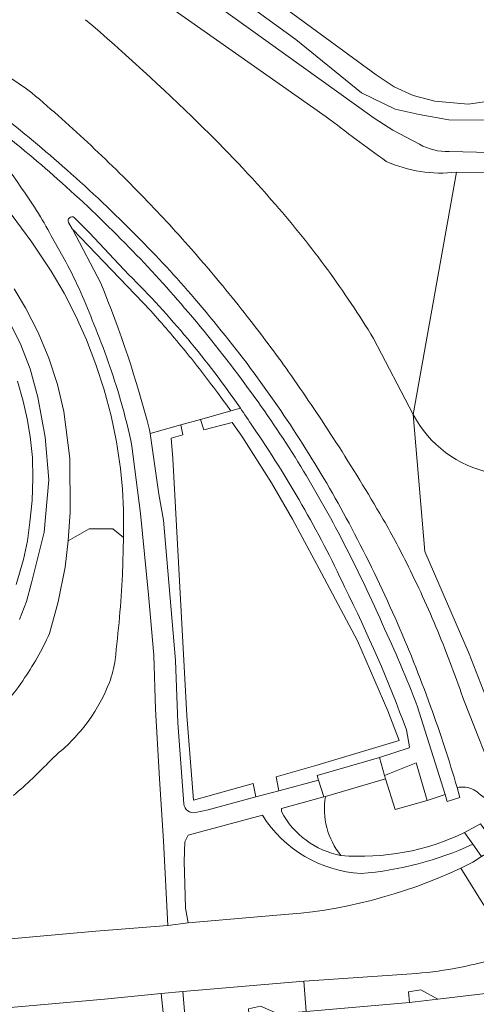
# Model space of a CAD drawing. Extents: x 150256 to 156914, y 461459 to 469481.
# Tile 718 of 731: x 155021 to 155064, y 468261 to 468352. Entities that reach past the tile are written whole.
import ezdxf

# ---------------------------------------------------------------- set-up
doc = ezdxf.new("R2010")
doc.units = 0
doc.header["$LTSCALE"] = 0.75
for name, color, linetype, lineweight in [('B-RO-GR-BEPLANTING_CULTUUR_BODEMBEDEKKER-GV', 251, 'CONTINUOUS', 18), ('B-RO-GR-GROENVOORZIENING-GV', 251, 'CONTINUOUS', 18), ('B-RO-IE-TERREINAFSCHEIDING_KUNSTMATIG_HEKWERK-G', 251, 'IE-TERREINAFSCHEIDING-KUNSTMATIG', 18), ('B-RO-IE-TERREINAFSCHEIDING_KUNSTMATIG_MUUR-GV', 251, 'CONTINUOUS', 18), ('B-RO-OG-TERREIN_CULTUURSCHEIDING-GV', 251, 'CONTINUOUS', 18), ('B-RO-OG-WATER-GV', 251, 'CONTINUOUS', 18), ('B-RO-OG-WATER_SLOOT-GV', 251, 'CONTINUOUS', 18), ('B-RO-VH-VERHARDING_ASFALT-GV', 251, 'CONTINUOUS', 18), ('B-RO-VH-VERHARDING_BETON-GV', 251, 'CONTINUOUS', 18), ('B-RO-VH-VERHARDING_BETONSTRAATSTEEN-GV', 251, 'CONTINUOUS', 18), ('B-RO-VH-VERHARDING_HALFVERHARDING_GRIND-GV', 251, 'CONTINUOUS', 18), ('B-RO-VH-VERHARDING_TEGEL-GV', 251, 'CONTINUOUS', 18)]:
    doc.layers.add(name, color=color, linetype=linetype, lineweight=lineweight)
doc.linetypes.add('IE-TERREINAFSCHEIDING-KUNSTMATIG', pattern='A,4,[82,NLCS.SHX,S=0.75,R=90,X=0,Y=0],4,-2', length=10)

msp = doc.modelspace()

# ---------------------------------------------------------------- linework, layer by layer
at = {"layer": 'B-RO-GR-BEPLANTING_CULTUUR_BODEMBEDEKKER-GV'}
msp.add_lwpolyline([(155036.319, 468261.985), (155036.585, 468259.048), (155042.482, 468259.526), (155042.442, 468260.366), (155043.551, 468260.632), (155045.19, 468259.905), (155047.804, 468260.133), (155047.567, 468262.938)], close=True, dxfattribs=at)
msp.add_lwpolyline([(155036.319, 468261.985), (155036.585, 468259.048), (155042.482, 468259.526), (155042.442, 468260.366), (155043.551, 468260.632), (155045.19, 468259.905), (155047.804, 468260.133), (155047.567, 468262.938)], close=True, dxfattribs=at)
msp.add_lwpolyline([(155018.949, 468257.42), (155018.868, 468258.256), (155020.013, 468258.355), (155021.693, 468257.666), (155028.994, 468258.361), (155034.578, 468258.856), (155034.623, 468258.86), (155034.312, 468261.809), (155029.052, 468261.277), (155000, 468258.688), (154985.265, 468257.385), (154982.672, 468257.09), (154974.653, 468255.826), (154973.383, 468255.626), (154970.056, 468255.247), (154966.726, 468254.898), (154962.123, 468254.457), (154960.521, 468254.331), (154960.093, 468254.309), (154959.66, 468254.295), (154959.972, 468250.097)], dxfattribs=at)
msp.add_lwpolyline([(155018.949, 468257.42), (155018.868, 468258.256), (155020.013, 468258.355), (155021.693, 468257.666), (155028.994, 468258.361), (155034.578, 468258.856), (155034.623, 468258.86), (155034.312, 468261.809), (155029.052, 468261.277), (155000, 468258.688), (154985.265, 468257.385), (154982.672, 468257.09), (154974.653, 468255.826), (154973.383, 468255.626), (154970.056, 468255.247), (154966.726, 468254.898), (154962.123, 468254.457), (154960.521, 468254.331), (154960.093, 468254.309), (154959.66, 468254.295), (154959.972, 468250.097)], dxfattribs=at)
at = {"layer": 'B-RO-GR-GROENVOORZIENING-GV'}
msp.add_lwpolyline([(155078.877, 468351.428), (155059.259, 468365.611), (155039.835, 468379.362), (155020.192, 468392.998), (155000.868, 468406.134), (154993.788, 468410.856), (154981.192, 468400.257), (154987.498, 468395.845), (154994.775, 468390.818), (155002.315, 468386.003), (155004.046, 468384.205), (155005.71, 468382.547), (155011.178, 468378.93), (155019.242, 468373.443), (155028.178, 468366.647), (155035.863, 468360.9), (155045.731, 468353.43), (155054.306, 468347.168), (155055.964, 468346.049), (155057.721, 468345.239), (155059.745, 468344.721), (155062.855, 468344.423), (155065.662, 468344.828)], dxfattribs=at)
msp.add_lwpolyline([(155078.877, 468351.428), (155059.259, 468365.611), (155039.835, 468379.362), (155020.192, 468392.998), (155000.868, 468406.134), (154993.788, 468410.856), (154981.192, 468400.257), (154987.498, 468395.845), (154994.775, 468390.818), (155002.315, 468386.003), (155004.046, 468384.205), (155005.71, 468382.547), (155011.178, 468378.93), (155019.242, 468373.443), (155028.178, 468366.647), (155035.863, 468360.9), (155045.731, 468353.43), (155054.306, 468347.168), (155055.964, 468346.049), (155057.721, 468345.239), (155059.745, 468344.721), (155062.855, 468344.423), (155065.662, 468344.828)], dxfattribs=at)
at = {"layer": 'B-RO-IE-TERREINAFSCHEIDING_KUNSTMATIG_HEKWERK-G'}
for points in [[(155059.03, 468279.732), (155056.053, 468278.909), (155055.165, 468281.743)], [(155059.03, 468279.732), (155056.053, 468278.909), (155055.165, 468281.743)], [(155060.703, 468280.28), (155059.03, 468279.732)], [(155060.703, 468280.28), (155059.03, 468279.732)]]:
    msp.add_lwpolyline(points, dxfattribs=at)
at = {"layer": 'B-RO-IE-TERREINAFSCHEIDING_KUNSTMATIG_MUUR-GV'}
for points in [[(155025.53, 468338.345, 0.016004), (155019.256, 468343.563)], [(155025.53, 468338.345, 0.016004), (155019.256, 468343.563)], [(155018.528, 468342.588, -0.016928), (155024.691, 468337.472)], [(155018.528, 468342.588, -0.016928), (155024.691, 468337.472)], [(155032.082, 468332.153, 0.016004), (155025.53, 468338.345)], [(155032.082, 468332.153, 0.016004), (155025.53, 468338.345)], [(155024.691, 468337.472, -0.016691), (155030.959, 468331.52)], [(155024.691, 468337.472, -0.016691), (155030.959, 468331.52)], [(155030.959, 468331.52, -0.017736), (155036.492, 468325.494)], [(155030.959, 468331.52, -0.017736), (155036.492, 468325.494)], [(155037.42, 468326.375, 0.018352), (155032.082, 468332.153)], [(155037.42, 468326.375, 0.018352), (155032.082, 468332.153)], [(155042.956, 468319.434, 0.018188), (155037.42, 468326.375)], [(155042.956, 468319.434, 0.018188), (155037.42, 468326.375)], [(155036.492, 468325.494, -0.017766), (155042.103, 468318.444)], [(155036.492, 468325.494, -0.017766), (155042.103, 468318.444)], [(155047.766, 468312.391, 0.018992), (155042.956, 468319.434)], [(155047.766, 468312.391, 0.018992), (155042.956, 468319.434)], [(155042.103, 468318.444, -0.019282), (155046.755, 468311.623)], [(155042.103, 468318.444, -0.019282), (155046.755, 468311.623)], [(155052.022, 468305.021, 0.019267), (155047.766, 468312.391)], [(155052.022, 468305.021, 0.019267), (155047.766, 468312.391)], [(155046.755, 468311.623, -0.019389), (155050.762, 468304.651)], [(155046.755, 468311.623, -0.019389), (155050.762, 468304.651)], [(155056.049, 468296.712, 0.017485), (155052.022, 468305.021)], [(155056.049, 468296.712, 0.017485), (155052.022, 468305.021)], [(155050.762, 468304.651, -0.016511), (155054.866, 468296.165)], [(155050.762, 468304.651, -0.016511), (155054.866, 468296.165)], [(155059.354, 468288.475, 0.017638), (155056.049, 468296.712)], [(155059.354, 468288.475, 0.017638), (155056.049, 468296.712)], [(155054.866, 468296.165, -0.019111), (155058.104, 468288.523)], [(155054.866, 468296.165, -0.019111), (155058.104, 468288.523)], [(155061.817, 468280.938, 0.015793), (155059.354, 468288.475)], [(155061.817, 468280.938, 0.015793), (155059.354, 468288.475)]]:
    msp.add_lwpolyline(points, format="xyb", dxfattribs=at)
msp.add_lwpolyline([(155058.104, 468288.523), (155060.703, 468280.28), (155060.909, 468279.626), (155062.081, 468280.021), (155061.817, 468280.938)], dxfattribs=at)
msp.add_lwpolyline([(155058.104, 468288.523), (155060.703, 468280.28), (155060.909, 468279.626), (155062.081, 468280.021), (155061.817, 468280.938)], dxfattribs=at)
at = {"layer": 'B-RO-OG-TERREIN_CULTUURSCHEIDING-GV'}
for points in [[(155049.665, 468343.259), (155024.906, 468360.673), (154999.12, 468378.956), (154971.021, 468398.056), (154948.868, 468413.293), (154940.807, 468419.826), (154908.891, 468440.762), (154815.91, 468500)], [(155022.288, 468345.483), (155021.795, 468345.864), (155000, 468360.734), (154937.757, 468403.276), (154927.188, 468410.499), (154916.59, 468417.682), (154900.704, 468428.361), (154895.358, 468431.895), (154892.555, 468433.702), (154873.831, 468445.598), (154854.574, 468457.786), (154851.907, 468459.447), (154851.019, 468459.985), (154829.448, 468472.858), (154818.073, 468479.638), (154806.695, 468486.412), (154806.617, 468486.465)], [(154806.617, 468486.465), (154806.695, 468486.412), (154818.073, 468479.638), (154829.448, 468472.858), (154851.019, 468459.985), (154851.907, 468459.447), (154854.574, 468457.786), (154873.831, 468445.598), (154892.555, 468433.702), (154895.358, 468431.895), (154900.704, 468428.361), (154916.59, 468417.682), (154927.188, 468410.499), (154937.757, 468403.276), (155000, 468360.734), (155021.795, 468345.864), (155022.288, 468345.483)], [(155022.288, 468345.483), (155021.795, 468345.864), (155000, 468360.734), (154937.757, 468403.276), (154927.188, 468410.499), (154916.59, 468417.682), (154900.704, 468428.361), (154895.358, 468431.895), (154892.555, 468433.702), (154873.831, 468445.598), (154854.574, 468457.786), (154851.907, 468459.447), (154851.019, 468459.985), (154829.448, 468472.858), (154818.073, 468479.638), (154806.695, 468486.412), (154806.617, 468486.465)], [(154806.617, 468486.465), (154806.695, 468486.412), (154818.073, 468479.638), (154829.448, 468472.858), (154851.019, 468459.985), (154851.907, 468459.447), (154854.574, 468457.786), (154873.831, 468445.598), (154892.555, 468433.702), (154895.358, 468431.895), (154900.704, 468428.361), (154916.59, 468417.682), (154927.188, 468410.499), (154937.757, 468403.276), (155000, 468360.734), (155021.795, 468345.864), (155022.288, 468345.483)], [(155010.041, 468344.83), (155009.618, 468344.193), (155016.085, 468339.089), (155018.294, 468336.716), (155020.367, 468334.223), (155022.303, 468331.622), (155024.091, 468328.918), (155025.293, 468326.866), (155026.38, 468324.75), (155027.373, 468322.528), (155028.246, 468320.256), (155029.014, 468317.887), (155029.653, 468315.479), (155030.16, 468313.048), (155030.536, 468310.594), (155030.727, 468308.669), (155030.812, 468306.737), (155030.82, 468304.168), (155030.71, 468300.708)], [(155010.041, 468344.83), (155009.618, 468344.193), (155016.085, 468339.089), (155018.294, 468336.716), (155020.367, 468334.223), (155022.303, 468331.622), (155024.091, 468328.918), (155025.293, 468326.866), (155026.38, 468324.75), (155027.373, 468322.528), (155028.246, 468320.256), (155029.014, 468317.887), (155029.653, 468315.479), (155030.16, 468313.048), (155030.536, 468310.594), (155030.727, 468308.669), (155030.812, 468306.737), (155030.82, 468304.168), (155030.71, 468300.708)], [(155054.05, 468322.666), (155057.751, 468315.599), (155061.75, 468338.114)], [(155054.05, 468322.666), (155057.751, 468315.599), (155061.75, 468338.114)], [(155084.525, 468324.122), (155074.126, 468337.756), (155072.475, 468337.826), (155070.245, 468338.051), (155061.75, 468338.114), (155057.751, 468315.599)], [(155084.525, 468324.122), (155074.126, 468337.756), (155072.475, 468337.826), (155070.245, 468338.051), (155061.75, 468338.114), (155057.751, 468315.599)], [(155020.635, 468327.268), (155021.715, 468325.516), (155022.89, 468323.22), (155023.877, 468320.837), (155024.671, 468318.383), (155025.266, 468315.873), (155025.819, 468311.523), (155025.858, 468306.539), (155025.676, 468303.863), (155027.629, 468304.972), (155029.829, 468304.972), (155030.82, 468304.168), (155030.812, 468306.737), (155030.727, 468308.669), (155030.536, 468310.594), (155030.16, 468313.048), (155029.653, 468315.479), (155029.014, 468317.887), (155028.246, 468320.256), (155027.373, 468322.528), (155026.38, 468324.75), (155025.293, 468326.866), (155024.091, 468328.918), (155022.303, 468331.622), (155020.367, 468334.223)], [(155020.635, 468327.268), (155021.715, 468325.516), (155022.89, 468323.22), (155023.877, 468320.837), (155024.671, 468318.383), (155025.266, 468315.873), (155025.819, 468311.523), (155025.858, 468306.539), (155025.676, 468303.863), (155027.629, 468304.972), (155029.829, 468304.972), (155030.82, 468304.168), (155030.812, 468306.737), (155030.727, 468308.669), (155030.536, 468310.594), (155030.16, 468313.048), (155029.653, 468315.479), (155029.014, 468317.887), (155028.246, 468320.256), (155027.373, 468322.528), (155026.38, 468324.75), (155025.293, 468326.866), (155024.091, 468328.918), (155022.303, 468331.622), (155020.367, 468334.223)], [(155025.706, 468333.448), (155026.046, 468332.861), (155026.065, 468332.824), (155033.358, 468325.218)], [(155025.706, 468333.448), (155026.046, 468332.861), (155026.065, 468332.824), (155033.358, 468325.218)], [(155031.323, 468328.586), (155027.642, 468332.468), (155026.231, 468333.908)], [(155031.323, 468328.586), (155027.642, 468332.468), (155026.231, 468333.908)], [(155025.451, 468329.774), (155024.102, 468332.206)], [(155025.451, 468329.774), (155024.102, 468332.206)], [(155033.358, 468325.218), (155026.065, 468332.824), (155028.695, 468327.803)], [(155033.358, 468325.218), (155026.065, 468332.824), (155028.695, 468327.803)], [(155023.932, 468295.247), (155024.744, 468298.197), (155025.376, 468301.425), (155025.676, 468303.863), (155025.858, 468306.539), (155025.819, 468311.523), (155025.266, 468315.873), (155024.671, 468318.383), (155023.877, 468320.837), (155022.89, 468323.22), (155021.715, 468325.516), (155020.635, 468327.268)], [(155023.932, 468295.247), (155024.744, 468298.197), (155025.376, 468301.425), (155025.676, 468303.863), (155025.858, 468306.539), (155025.819, 468311.523), (155025.266, 468315.873), (155024.671, 468318.383), (155023.877, 468320.837), (155022.89, 468323.22), (155021.715, 468325.516), (155020.635, 468327.268)], [(155020.055, 468324.493), (155021.212, 468322.217), (155022.126, 468319.834), (155022.86, 468317.202), (155023.534, 468313.494), (155023.861, 468309.518), (155023.43, 468304.652), (155022.265, 468299.945), (155021.785, 468298.216), (155021.153, 468296.537)], [(155021.153, 468296.537), (155021.785, 468298.216), (155022.265, 468299.945), (155023.43, 468304.652), (155023.861, 468309.518), (155023.534, 468313.494), (155022.86, 468317.202), (155022.126, 468319.834), (155021.212, 468322.217), (155020.055, 468324.493)], [(155020.055, 468324.493), (155021.212, 468322.217), (155022.126, 468319.834), (155022.86, 468317.202), (155023.534, 468313.494), (155023.861, 468309.518), (155023.43, 468304.652), (155022.265, 468299.945), (155021.785, 468298.216), (155021.153, 468296.537)], [(155021.153, 468296.537), (155021.785, 468298.216), (155022.265, 468299.945), (155023.43, 468304.652), (155023.861, 468309.518), (155023.534, 468313.494), (155022.86, 468317.202), (155022.126, 468319.834), (155021.212, 468322.217), (155020.055, 468324.493)], [(155066.715, 468281.532), (155066.191, 468285.011), (155062.94, 468293.346), (155058.812, 468302.862), (155057.751, 468315.599), (155054.05, 468322.666)], [(155066.715, 468281.532), (155066.191, 468285.011), (155062.94, 468293.346), (155058.812, 468302.862), (155057.751, 468315.599), (155054.05, 468322.666)], [(155020.85, 468299.8), (155021.532, 468302.128), (155021.879, 468303.848), (155022.109, 468305.584), (155022.321, 468307.623), (155022.397, 468309.672), (155022.339, 468311.617), (155022.143, 468313.555), (155021.867, 468315.208), (155021.473, 468316.837), (155020.972, 468318.708)], [(155020.972, 468318.708), (155021.473, 468316.837), (155021.867, 468315.208), (155022.143, 468313.555), (155022.339, 468311.617), (155022.397, 468309.672), (155022.321, 468307.623), (155022.109, 468305.584), (155021.879, 468303.848), (155021.532, 468302.128), (155020.85, 468299.8)], [(155020.85, 468299.8), (155021.532, 468302.128), (155021.879, 468303.848), (155022.109, 468305.584), (155022.321, 468307.623), (155022.397, 468309.672), (155022.339, 468311.617), (155022.143, 468313.555), (155021.867, 468315.208), (155021.473, 468316.837), (155020.972, 468318.708)], [(155020.972, 468318.708), (155021.473, 468316.837), (155021.867, 468315.208), (155022.143, 468313.555), (155022.339, 468311.617), (155022.397, 468309.672), (155022.321, 468307.623), (155022.109, 468305.584), (155021.879, 468303.848), (155021.532, 468302.128), (155020.85, 468299.8)], [(155036.139, 468314.626), (155037.969, 468315.144), (155040.273, 468315.796), (155040.784, 468315.941)], [(155036.139, 468314.626), (155037.969, 468315.144), (155040.273, 468315.796), (155040.784, 468315.941)], [(155040.784, 468315.941), (155040.273, 468315.796), (155037.969, 468315.144), (155038.281, 468314.166), (155040.927, 468314.865), (155041.805, 468313.575), (155044.565, 468309.258), (155046.529, 468305.874), (155049.21, 468300.847), (155052.553, 468294.566), (155055.374, 468288.06), (155056.421, 468285.305), (155048.684, 468282.97), (155045.016, 468281.929), (155045.26, 468280.635), (155048.946, 468281.622), (155048.814, 468282.045), (155054.599, 468283.734), (155057.367, 468284.622), (155057.405, 468284.726), (155057.116, 468286.29)], [(155040.784, 468315.941), (155040.273, 468315.796), (155037.969, 468315.144), (155038.281, 468314.166), (155040.927, 468314.865), (155041.805, 468313.575), (155044.565, 468309.258), (155046.529, 468305.874), (155049.21, 468300.847), (155052.553, 468294.566), (155055.374, 468288.06), (155056.421, 468285.305), (155048.684, 468282.97), (155045.016, 468281.929), (155045.26, 468280.635), (155048.946, 468281.622), (155048.814, 468282.045), (155054.599, 468283.734), (155057.367, 468284.622), (155057.405, 468284.726), (155057.116, 468286.29)], [(155041.673, 468316.192), (155040.784, 468315.941)], [(155040.784, 468315.941), (155041.673, 468316.192)], [(155041.673, 468316.192), (155040.784, 468315.941)], [(155040.784, 468315.941), (155041.673, 468316.192)], [(155057.751, 468315.599), (155058.812, 468302.862), (155062.94, 468293.346), (155066.191, 468285.011), (155069.033, 468290.934), (155079.756, 468300.408)], [(155057.751, 468315.599), (155058.812, 468302.862), (155062.94, 468293.346), (155066.191, 468285.011), (155069.033, 468290.934), (155079.756, 468300.408)], [(155033.239, 468314.166), (155033.289, 468313.819), (155036.139, 468314.626)], [(155033.239, 468314.166), (155033.289, 468313.819), (155036.139, 468314.626)], [(155037.509, 468278.608), (155038.674, 468278.872), (155043.114, 468280.061), (155042.852, 468281.315), (155037.325, 468279.747), (155036.714, 468287.639), (155035.394, 468311.521), (155035.228, 468313.387), (155036.338, 468313.701), (155036.139, 468314.626), (155033.289, 468313.819), (155034.099, 468308.189), (155034.542, 468305.776), (155035.658, 468292.748), (155035.87, 468286.94), (155036.422, 468279.409)], [(155037.509, 468278.608), (155038.674, 468278.872), (155043.114, 468280.061), (155042.852, 468281.315), (155037.325, 468279.747), (155036.714, 468287.639), (155035.394, 468311.521), (155035.228, 468313.387), (155036.338, 468313.701), (155036.139, 468314.626), (155033.289, 468313.819), (155034.099, 468308.189), (155034.542, 468305.776), (155035.658, 468292.748), (155035.87, 468286.94), (155036.422, 468279.409)], [(154975.518, 468263.243), (154981.042, 468263.328), (155000, 468265.039), (155028.249, 468267.574), (155034.926, 468268.127), (155034.534, 468275.987), (155034.153, 468281.746), (155033.784, 468288.223), (155033.623, 468293.249), (155033.139, 468298.83), (155032.393, 468306.404), (155031.601, 468312.646)], [(154975.518, 468263.243), (154981.042, 468263.328), (155000, 468265.039), (155028.249, 468267.574), (155034.926, 468268.127), (155034.534, 468275.987), (155034.153, 468281.746), (155033.784, 468288.223), (155033.623, 468293.249), (155033.139, 468298.83), (155032.393, 468306.404), (155031.601, 468312.646)], [(155030.71, 468300.708), (155030.82, 468304.168), (155029.829, 468304.972), (155027.629, 468304.972), (155025.676, 468303.863), (155025.376, 468301.425), (155024.744, 468298.197), (155023.932, 468295.247)], [(155030.71, 468300.708), (155030.82, 468304.168), (155029.829, 468304.972), (155027.629, 468304.972), (155025.676, 468303.863), (155025.376, 468301.425), (155024.744, 468298.197), (155023.932, 468295.247)], [(155062.494, 468288.893), (155065.631, 468280.968), (155064.442, 468279.932), (155063.993, 468280.247), (155063.854, 468280.389), (155063.702, 468280.518), (155063.54, 468280.633), (155063.368, 468280.733), (155063.188, 468280.817), (155063.001, 468280.884), (155062.808, 468280.934), (155062.612, 468280.967), (155062.414, 468280.983), (155062.215, 468280.98), (155062.017, 468280.959), (155061.817, 468280.938), (155062.081, 468280.021), (155060.909, 468279.626), (155060.703, 468280.28), (155059.03, 468279.732), (155056.053, 468278.909), (155055.165, 468281.743), (155049.584, 468280.111)], [(155062.494, 468288.893), (155065.631, 468280.968), (155064.442, 468279.932), (155063.993, 468280.247), (155063.854, 468280.389), (155063.702, 468280.518), (155063.54, 468280.633), (155063.368, 468280.733), (155063.188, 468280.817), (155063.001, 468280.884), (155062.808, 468280.934), (155062.612, 468280.967), (155062.414, 468280.983), (155062.215, 468280.98), (155062.017, 468280.959), (155061.817, 468280.938), (155062.081, 468280.021), (155060.909, 468279.626), (155060.703, 468280.28), (155059.03, 468279.732), (155056.053, 468278.909), (155055.165, 468281.743), (155049.584, 468280.111)], [(155061.817, 468280.938), (155062.017, 468280.959), (155062.215, 468280.98), (155062.414, 468280.983), (155062.612, 468280.967), (155062.808, 468280.934), (155063.001, 468280.884), (155063.188, 468280.817), (155063.368, 468280.733), (155063.54, 468280.633), (155063.702, 468280.518), (155063.854, 468280.389), (155063.993, 468280.247), (155064.442, 468279.932), (155065.631, 468280.968), (155062.494, 468288.893)], [(155061.817, 468280.938), (155062.017, 468280.959), (155062.215, 468280.98), (155062.414, 468280.983), (155062.612, 468280.967), (155062.808, 468280.934), (155063.001, 468280.884), (155063.188, 468280.817), (155063.368, 468280.733), (155063.54, 468280.633), (155063.702, 468280.518), (155063.854, 468280.389), (155063.993, 468280.247), (155064.442, 468279.932), (155065.631, 468280.968), (155062.494, 468288.893)], [(155024.029, 468283.449), (155024.846, 468284.216)], [(155024.846, 468284.216), (155024.029, 468283.449)], [(155024.029, 468283.449), (155024.846, 468284.216)], [(155024.846, 468284.216), (155024.029, 468283.449)], [(155049.584, 468280.111), (155049.428, 468280.068), (155045.495, 468278.977), (155045.495, 468278.697)], [(155049.584, 468280.111), (155049.428, 468280.068), (155045.495, 468278.977), (155045.495, 468278.697)], [(155043.724, 468278.353), (155038.306, 468276.911), (155036.813, 468276.514), (155036.527, 468275.89), (155036.446, 468274.051), (155036.505, 468271.986), (155036.569, 468269.716), (155036.836, 468268.361), (155045.074, 468269.073)], [(155043.724, 468278.353), (155038.306, 468276.911), (155036.813, 468276.514), (155036.527, 468275.89), (155036.446, 468274.051), (155036.505, 468271.986), (155036.569, 468269.716), (155036.836, 468268.361), (155045.074, 468269.073)], [(155062.521, 468276.754), (155063.982, 468277.554)], [(155062.521, 468276.754), (155063.982, 468277.554)], [(155062.167, 468273.456), (155063.277, 468273.988), (155064.093, 468274.518), (155063.284, 468275.666)], [(155062.167, 468273.456), (155063.277, 468273.988), (155064.093, 468274.518), (155063.284, 468275.666)], [(155058.053, 468263.664), (155047.603, 468262.941), (155047.567, 468262.938), (155047.804, 468260.133), (155057.409, 468260.971), (155057.311, 468261.964), (155058.441, 468262.14), (155060.039, 468261.263), (155065.524, 468261.93)], [(155058.053, 468263.664), (155047.603, 468262.941), (155047.567, 468262.938), (155047.804, 468260.133), (155057.409, 468260.971), (155057.311, 468261.964), (155058.441, 468262.14), (155060.039, 468261.263), (155065.524, 468261.93)]]:
    msp.add_lwpolyline(points, dxfattribs=at)
for points in [[(155027.287, 468352.286, -0.015258), (155037.823, 468342.64)], [(155037.823, 468342.64, 0.015258), (155027.287, 468352.286)], [(155027.287, 468352.286, -0.015258), (155037.823, 468342.64)], [(155037.823, 468342.64, 0.015258), (155027.287, 468352.286)], [(155027.796, 468340.583, 0.013067), (155022.288, 468345.483)], [(155022.288, 468345.483, -0.013067), (155027.796, 468340.583)], [(155027.796, 468340.583, 0.013067), (155022.288, 468345.483)], [(155022.288, 468345.483, -0.013067), (155027.796, 468340.583)], [(155019.256, 468343.563, -0.016004), (155025.53, 468338.345)], [(155019.256, 468343.563, -0.016004), (155025.53, 468338.345)], [(155055.226, 468339.122, -0.008051), (155049.665, 468343.259)], [(155055.226, 468339.122, -0.008051), (155049.665, 468343.259)], [(155037.823, 468342.64, -0.021148), (155044.947, 468335.104)], [(155044.947, 468335.104, 0.021148), (155037.823, 468342.64)], [(155037.823, 468342.64, -0.021148), (155044.947, 468335.104)], [(155044.947, 468335.104, 0.021148), (155037.823, 468342.64)], [(155021.209, 468336.83, 0.098061), (155016.957, 468341.226)], [(155021.209, 468336.83, 0.098061), (155016.957, 468341.226)], [(155033.042, 468335.404, 0.013142), (155027.796, 468340.583)], [(155027.796, 468340.583, -0.013142), (155033.042, 468335.404)], [(155033.042, 468335.404, 0.013142), (155027.796, 468340.583)], [(155027.796, 468340.583, -0.013142), (155033.042, 468335.404)], [(155061.75, 468338.114, -0.136776), (155055.226, 468339.122)], [(155061.75, 468338.114, -0.136776), (155055.226, 468339.122)], [(155025.53, 468338.345, -0.016004), (155032.082, 468332.153)], [(155025.53, 468338.345, -0.016004), (155032.082, 468332.153)], [(155024.102, 468332.206, 0.031288), (155021.209, 468336.83)], [(155024.102, 468332.206, 0.031288), (155021.209, 468336.83)], [(155037.685, 468330.321, 0.013162), (155033.042, 468335.404)], [(155033.042, 468335.404, -0.013162), (155037.685, 468330.321)], [(155037.685, 468330.321, 0.013162), (155033.042, 468335.404)], [(155033.042, 468335.404, -0.013162), (155037.685, 468330.321)], [(155044.947, 468335.104, -0.02122), (155049.759, 468329.076)], [(155049.759, 468329.076, 0.02122), (155044.947, 468335.104)], [(155044.947, 468335.104, -0.02122), (155049.759, 468329.076)], [(155049.759, 468329.076, 0.02122), (155044.947, 468335.104)], [(155026.231, 468333.908, 0.796901), (155025.706, 468333.448)], [(155026.231, 468333.908, 0.796901), (155025.706, 468333.448)], [(155032.082, 468332.153, -0.018352), (155037.42, 468326.375)], [(155032.082, 468332.153, -0.018352), (155037.42, 468326.375)], [(155028.049, 468324.005, 0.033316), (155025.451, 468329.774)], [(155028.049, 468324.005, 0.033316), (155025.451, 468329.774)], [(155042.317, 468324.706, 0.012401), (155037.685, 468330.321)], [(155037.685, 468330.321, -0.012401), (155042.317, 468324.706)], [(155042.317, 468324.706, 0.012401), (155037.685, 468330.321)], [(155037.685, 468330.321, -0.012401), (155042.317, 468324.706)], [(155041.673, 468316.192, 0.045197), (155031.323, 468328.586)], [(155041.673, 468316.192, 0.045197), (155031.323, 468328.586)], [(155049.759, 468329.076, -0.021034), (155054.05, 468322.666)], [(155054.05, 468322.666, 0.021034), (155049.759, 468329.076)], [(155049.759, 468329.076, -0.021034), (155054.05, 468322.666)], [(155054.05, 468322.666, 0.021034), (155049.759, 468329.076)], [(155028.695, 468327.803, -0.034298), (155033.239, 468314.166)], [(155028.695, 468327.803, -0.034298), (155033.239, 468314.166)], [(155037.42, 468326.375, -0.018188), (155042.956, 468319.434)], [(155037.42, 468326.375, -0.018188), (155042.956, 468319.434)], [(155036.544, 468321.503, 0.011746), (155033.358, 468325.218)], [(155033.358, 468325.218, -0.011746), (155036.544, 468321.503)], [(155036.544, 468321.503, 0.011746), (155033.358, 468325.218)], [(155033.358, 468325.218, -0.011746), (155036.544, 468321.503)], [(155030.543, 468316.933, 0.026319), (155028.049, 468324.005)], [(155030.543, 468316.933, 0.026319), (155028.049, 468324.005)], [(155046.152, 468319.563, 0.012252), (155042.317, 468324.706)], [(155042.317, 468324.706, -0.012252), (155046.152, 468319.563)], [(155046.152, 468319.563, 0.012252), (155042.317, 468324.706)], [(155042.317, 468324.706, -0.012252), (155046.152, 468319.563)], [(155039.556, 468317.634, 0.01236), (155036.544, 468321.503)], [(155036.544, 468321.503, -0.01236), (155039.556, 468317.634)], [(155039.556, 468317.634, 0.01236), (155036.544, 468321.503)], [(155036.544, 468321.503, -0.01236), (155039.556, 468317.634)], [(155042.956, 468319.434, -0.018992), (155047.766, 468312.391)], [(155042.956, 468319.434, -0.018992), (155047.766, 468312.391)], [(155050.282, 468313.46, 0.01084), (155046.152, 468319.563)], [(155046.152, 468319.563, -0.01084), (155050.282, 468313.46)], [(155050.282, 468313.46, 0.01084), (155046.152, 468319.563)], [(155046.152, 468319.563, -0.01084), (155050.282, 468313.46)], [(155040.784, 468315.941, 0.005061), (155039.556, 468317.634)], [(155039.556, 468317.634, -0.005061), (155040.784, 468315.941)], [(155040.784, 468315.941, 0.005061), (155039.556, 468317.634)], [(155039.556, 468317.634, -0.005061), (155040.784, 468315.941)], [(155031.601, 468312.646, 0.020048), (155030.543, 468316.933)], [(155031.601, 468312.646, 0.020048), (155030.543, 468316.933)], [(155042.814, 468314.502, 0.005304), (155041.673, 468316.192)], [(155042.814, 468314.502, 0.005304), (155041.673, 468316.192)], [(155064.988, 468310.18, -0.226767), (155057.751, 468315.599)], [(155057.751, 468315.599, 0.226767), (155064.988, 468310.18)], [(155064.988, 468310.18, -0.226767), (155057.751, 468315.599)], [(155057.751, 468315.599, 0.226767), (155064.988, 468310.18)], [(155051.367, 468299.583, 0.040816), (155042.814, 468314.502)], [(155051.367, 468299.583, 0.040816), (155042.814, 468314.502)], [(155054.635, 468306.399, 0.010875), (155050.282, 468313.46)], [(155050.282, 468313.46, -0.010875), (155054.635, 468306.399)], [(155054.635, 468306.399, 0.010875), (155050.282, 468313.46)], [(155050.282, 468313.46, -0.010875), (155054.635, 468306.399)], [(155047.766, 468312.391, -0.019267), (155052.022, 468305.021)], [(155047.766, 468312.391, -0.019267), (155052.022, 468305.021)], [(155057.104, 468301.845, 0.016932), (155054.635, 468306.399)], [(155054.635, 468306.399, -0.016932), (155057.104, 468301.845)], [(155057.104, 468301.845, 0.016932), (155054.635, 468306.399)], [(155054.635, 468306.399, -0.016932), (155057.104, 468301.845)], [(155052.022, 468305.021, -0.017485), (155056.049, 468296.712)], [(155052.022, 468305.021, -0.017485), (155056.049, 468296.712)], [(155060.02, 468295.461, 0.017216), (155057.104, 468301.845)], [(155057.104, 468301.845, -0.017216), (155060.02, 468295.461)], [(155060.02, 468295.461, 0.017216), (155057.104, 468301.845)], [(155057.104, 468301.845, -0.017216), (155060.02, 468295.461)], [(155030.03, 468292.81, 0.017223), (155030.71, 468300.708)], [(155030.71, 468300.708, -0.017223), (155030.03, 468292.81)], [(155030.03, 468292.81, 0.017223), (155030.71, 468300.708)], [(155030.71, 468300.708, -0.017223), (155030.03, 468292.81)], [(155057.116, 468286.29, 0.027), (155051.367, 468299.583)], [(155057.116, 468286.29, 0.027), (155051.367, 468299.583)], [(155056.049, 468296.712, -0.017638), (155059.354, 468288.475)], [(155056.049, 468296.712, -0.017638), (155059.354, 468288.475)], [(155021.444, 468290.854, 0.044961), (155023.932, 468295.247)], [(155023.932, 468295.247, -0.044961), (155021.444, 468290.854)], [(155021.444, 468290.854, 0.044961), (155023.932, 468295.247)], [(155023.932, 468295.247, -0.044961), (155021.444, 468290.854)], [(155062.494, 468288.893, 0.01731), (155060.02, 468295.461)], [(155060.02, 468295.461, -0.01731), (155062.494, 468288.893)], [(155062.494, 468288.893, 0.01731), (155060.02, 468295.461)], [(155060.02, 468295.461, -0.01731), (155062.494, 468288.893)], [(155029.498, 468290.693, 0.063222), (155030.03, 468292.81)], [(155030.03, 468292.81, -0.063222), (155029.498, 468290.693)], [(155029.498, 468290.693, 0.063222), (155030.03, 468292.81)], [(155030.03, 468292.81, -0.063222), (155029.498, 468290.693)], [(155018.213, 468286.973, 0.045004), (155021.444, 468290.854)], [(155021.444, 468290.854, -0.045004), (155018.213, 468286.973)], [(155018.213, 468286.973, 0.045004), (155021.444, 468290.854)], [(155021.444, 468290.854, -0.045004), (155018.213, 468286.973)], [(155027.581, 468287.161, 0.063252), (155029.498, 468290.693)], [(155029.498, 468290.693, -0.063252), (155027.581, 468287.161)], [(155027.581, 468287.161, 0.063252), (155029.498, 468290.693)], [(155029.498, 468290.693, -0.063252), (155027.581, 468287.161)], [(155059.354, 468288.475, -0.015793), (155061.817, 468280.938)], [(155059.354, 468288.475, -0.015793), (155061.817, 468280.938)], [(155024.846, 468284.216, 0.063385), (155027.581, 468287.161)], [(155027.581, 468287.161, -0.063385), (155024.846, 468284.216)], [(155024.846, 468284.216, 0.063385), (155027.581, 468287.161)], [(155027.581, 468287.161, -0.063385), (155024.846, 468284.216)], [(155020.591, 468280.202, 0.022582), (155024.029, 468283.449)], [(155024.029, 468283.449, -0.022582), (155020.591, 468280.202)], [(155020.591, 468280.202, 0.022582), (155024.029, 468283.449)], [(155024.029, 468283.449, -0.022582), (155020.591, 468280.202)], [(155049.584, 468280.111, 0.214746), (155051.019, 468274.621)], [(155051.019, 468274.621, -0.214746), (155049.584, 468280.111)], [(155049.584, 468280.111, 0.214746), (155051.019, 468274.621)], [(155051.019, 468274.621, -0.214746), (155049.584, 468280.111)], [(155036.422, 468279.409, 0.451345), (155037.509, 468278.608)], [(155036.422, 468279.409, 0.451345), (155037.509, 468278.608)], [(155052.895, 468272.946, -0.241841), (155043.724, 468278.353)], [(155052.895, 468272.946, -0.241841), (155043.724, 468278.353)], [(155045.495, 468278.697, 0.227355), (155051.019, 468274.621)], [(155045.495, 468278.697, 0.227355), (155051.019, 468274.621)], [(155051.019, 468274.621, 0.133109), (155062.521, 468276.754)], [(155051.019, 468274.621, 0.133109), (155062.521, 468276.754)], [(155063.284, 468275.666, -0.08779), (155052.895, 468272.946)], [(155063.284, 468275.666, -0.08779), (155052.895, 468272.946)], [(155045.074, 468269.073, 0.09554), (155062.167, 468273.456)], [(155045.074, 468269.073, 0.09554), (155062.167, 468273.456)], [(155065.931, 468265.195, -0.055986), (155058.053, 468263.664)], [(155065.931, 468265.195, -0.055986), (155058.053, 468263.664)]]:
    msp.add_lwpolyline(points, format="xyb", dxfattribs=at)
for points in [[(155037.969, 468315.144), (155036.139, 468314.626), (155036.338, 468313.701), (155035.228, 468313.387), (155035.394, 468311.521), (155036.714, 468287.639), (155037.325, 468279.747), (155042.852, 468281.315), (155043.114, 468280.061), (155045.26, 468280.635), (155045.016, 468281.929), (155048.684, 468282.97), (155056.421, 468285.305), (155055.374, 468288.06), (155052.553, 468294.566), (155049.21, 468300.847), (155046.529, 468305.874), (155044.565, 468309.258), (155041.805, 468313.575), (155040.927, 468314.865), (155038.281, 468314.166)], [(155037.969, 468315.144), (155036.139, 468314.626), (155036.338, 468313.701), (155035.228, 468313.387), (155035.394, 468311.521), (155036.714, 468287.639), (155037.325, 468279.747), (155042.852, 468281.315), (155043.114, 468280.061), (155045.26, 468280.635), (155045.016, 468281.929), (155048.684, 468282.97), (155056.421, 468285.305), (155055.374, 468288.06), (155052.553, 468294.566), (155049.21, 468300.847), (155046.529, 468305.874), (155044.565, 468309.258), (155041.805, 468313.575), (155040.927, 468314.865), (155038.281, 468314.166)], [(155059.03, 468279.732), (155058.006, 468283.222), (155055.075, 468282.064), (155055.165, 468281.743), (155056.053, 468278.909)], [(155059.03, 468279.732), (155058.006, 468283.222), (155055.075, 468282.064), (155055.165, 468281.743), (155056.053, 468278.909)]]:
    msp.add_lwpolyline(points, close=True, dxfattribs=at)
at = {"layer": 'B-RO-OG-WATER-GV'}
for points in [[(154848.079, 468481.702), (154869.775, 468468.515), (154892.428, 468453.093), (154916.463, 468437.034), (154936.564, 468423.74), (154956.558, 468410.446), (154964.468, 468404.305), (155000, 468380.997), (155018.945, 468368.34), (155054.114, 468343.147), (155055.832, 468342.021), (155058.315, 468340.706)], [(155064.566, 468342.962), (155061.059, 468342.967), (155058.302, 468343.481), (155056.073, 468343.978), (155052.926, 468345.498), (155046.821, 468350.46), (155020.224, 468369.734), (155004.189, 468380.623), (155002.91, 468381.931), (155000.979, 468383.654), (154995.187, 468387.884), (154985.556, 468394.421), (154980.457, 468398.009), (154974.063, 468402.302), (154966.162, 468408.037)], [(155061.083, 468340.046), (155066.158, 468339.9), (155070.568, 468340.021), (155073.58, 468339.702), (155073.853, 468339.701), (155074.572, 468340.314)], [(155061.083, 468340.046), (155066.158, 468339.9), (155070.568, 468340.021), (155073.58, 468339.702), (155073.853, 468339.701), (155074.572, 468340.314)]]:
    msp.add_lwpolyline(points, dxfattribs=at)
msp.add_lwpolyline([(155058.315, 468340.706, 0.138764), (155061.083, 468340.046)], format="xyb", dxfattribs=at)
msp.add_lwpolyline([(155058.315, 468340.706, 0.138764), (155061.083, 468340.046)], format="xyb", dxfattribs=at)
at = {"layer": 'B-RO-OG-WATER_SLOOT-GV'}
for points in [[(154815.91, 468500), (154908.891, 468440.762), (154940.807, 468419.826), (154948.868, 468413.293), (154971.021, 468398.056), (154999.12, 468378.956), (155024.906, 468360.673), (155049.665, 468343.259)], [(155058.315, 468340.706), (155055.832, 468342.021), (155054.114, 468343.147), (155018.945, 468368.34), (155000, 468380.997), (154964.468, 468404.305), (154956.558, 468410.446), (154936.564, 468423.74), (154916.463, 468437.034), (154892.428, 468453.093), (154869.775, 468468.515), (154848.079, 468481.702)], [(154966.162, 468408.037), (154974.063, 468402.302), (154980.457, 468398.009), (154985.556, 468394.421), (154995.187, 468387.884), (155000.979, 468383.654), (155002.91, 468381.931), (155004.189, 468380.623), (155020.224, 468369.734), (155046.821, 468350.46), (155052.926, 468345.498), (155056.073, 468343.978), (155058.302, 468343.481), (155061.059, 468342.967), (155064.566, 468342.962)], [(155065.662, 468344.828), (155062.855, 468344.423), (155059.745, 468344.721), (155057.721, 468345.239), (155055.964, 468346.049), (155054.306, 468347.168), (155045.731, 468353.43), (155035.863, 468360.9), (155028.178, 468366.647), (155019.242, 468373.443), (155011.178, 468378.93), (155005.71, 468382.547), (155004.046, 468384.205), (155002.315, 468386.003), (154994.775, 468390.818), (154987.498, 468395.845), (154981.192, 468400.257), (154979.188, 468401.659), (154970.914, 468407.657)], [(155074.572, 468340.314), (155073.853, 468339.701), (155073.58, 468339.702), (155070.568, 468340.021), (155066.158, 468339.9), (155061.083, 468340.046)], [(155074.572, 468340.314), (155073.853, 468339.701), (155073.58, 468339.702), (155070.568, 468340.021), (155066.158, 468339.9), (155061.083, 468340.046)], [(155061.75, 468338.114), (155070.245, 468338.051)]]:
    msp.add_lwpolyline(points, dxfattribs=at)
for points in [[(155049.665, 468343.259, 0.008051), (155055.226, 468339.122)], [(155049.665, 468343.259, 0.008051), (155055.226, 468339.122)], [(155061.083, 468340.046, -0.138764), (155058.315, 468340.706)], [(155061.083, 468340.046, -0.138764), (155058.315, 468340.706)], [(155055.226, 468339.122, 0.136776), (155061.75, 468338.114)], [(155055.226, 468339.122, 0.136776), (155061.75, 468338.114)]]:
    msp.add_lwpolyline(points, format="xyb", dxfattribs=at)
at = {"layer": 'B-RO-VH-VERHARDING_ASFALT-GV'}
for points in [[(155065.579, 468275.391), (155064.093, 468274.518), (155063.277, 468273.988), (155062.167, 468273.456), (155064.299, 468270.009), (155064.858, 468270.448), (155065.275, 468270.748), (155066.309, 468271.425), (155067.629, 468272.199)], [(155065.579, 468275.391), (155064.093, 468274.518), (155063.277, 468273.988), (155062.167, 468273.456), (155064.299, 468270.009), (155064.858, 468270.448), (155065.275, 468270.748), (155066.309, 468271.425), (155067.629, 468272.199)], [(155064.299, 468270.009), (155062.167, 468273.456)], [(155064.299, 468270.009), (155062.167, 468273.456)], [(155045.074, 468269.073), (155036.836, 468268.361), (155034.926, 468268.127), (155028.249, 468267.574), (155000, 468265.039), (154981.042, 468263.328), (154975.518, 468263.243)], [(155045.074, 468269.073), (155036.836, 468268.361), (155034.926, 468268.127), (155028.249, 468267.574), (155000, 468265.039), (154981.042, 468263.328), (154975.518, 468263.243)], [(154938.366, 468253.599), (154952.89, 468254.086), (154957.626, 468254.213), (154959.66, 468254.295), (154960.093, 468254.309), (154960.521, 468254.331), (154962.123, 468254.457), (154966.726, 468254.898), (154970.056, 468255.247), (154973.383, 468255.626), (154974.653, 468255.826), (154982.672, 468257.09), (154985.265, 468257.385), (155000, 468258.688), (155029.052, 468261.277), (155034.312, 468261.809), (155036.319, 468261.985), (155047.567, 468262.938), (155047.603, 468262.941), (155058.053, 468263.664)], [(154938.366, 468253.599), (154952.89, 468254.086), (154957.626, 468254.213), (154959.66, 468254.295), (154960.093, 468254.309), (154960.521, 468254.331), (154962.123, 468254.457), (154966.726, 468254.898), (154970.056, 468255.247), (154973.383, 468255.626), (154974.653, 468255.826), (154982.672, 468257.09), (154985.265, 468257.385), (155000, 468258.688), (155029.052, 468261.277), (155034.312, 468261.809), (155036.319, 468261.985), (155047.567, 468262.938), (155047.603, 468262.941), (155058.053, 468263.664)], [(155065.524, 468261.93), (155060.039, 468261.263), (155057.409, 468260.971), (155047.804, 468260.133), (155045.19, 468259.905), (155042.482, 468259.526), (155036.585, 468259.048), (155034.623, 468258.86), (155034.578, 468258.856), (155028.994, 468258.361), (155021.693, 468257.666), (155018.949, 468257.42), (155000, 468255.715), (154994.874, 468255.254), (154992.178, 468255.026), (154979.504, 468253.806), (154978.74, 468253.671), (154977.977, 468253.537), (154977.268, 468253.412), (154976.559, 468253.287), (154975.052, 468252.982), (154972.439, 468252.454)], [(155065.524, 468261.93), (155060.039, 468261.263), (155057.409, 468260.971), (155047.804, 468260.133), (155045.19, 468259.905), (155042.482, 468259.526), (155036.585, 468259.048), (155034.623, 468258.86), (155034.578, 468258.856), (155028.994, 468258.361), (155021.693, 468257.666), (155018.949, 468257.42), (155000, 468255.715), (154994.874, 468255.254), (154992.178, 468255.026), (154979.504, 468253.806), (154978.74, 468253.671), (154977.977, 468253.537), (154977.268, 468253.412), (154976.559, 468253.287), (154975.052, 468252.982), (154972.439, 468252.454)]]:
    msp.add_lwpolyline(points, dxfattribs=at)
for points in [[(155062.167, 468273.456, -0.09554), (155045.074, 468269.073)], [(155062.167, 468273.456, -0.09554), (155045.074, 468269.073)], [(155058.053, 468263.664, 0.055986), (155065.931, 468265.195)], [(155058.053, 468263.664, 0.055986), (155065.931, 468265.195)]]:
    msp.add_lwpolyline(points, format="xyb", dxfattribs=at)
at = {"layer": 'B-RO-VH-VERHARDING_BETON-GV'}
msp.add_lwpolyline([(155049.584, 468280.111), (155055.165, 468281.743), (155055.075, 468282.064), (155054.599, 468283.734), (155048.814, 468282.045), (155048.946, 468281.622), (155049.428, 468280.068)], close=True, dxfattribs=at)
msp.add_lwpolyline([(155049.584, 468280.111), (155055.165, 468281.743), (155055.075, 468282.064), (155054.599, 468283.734), (155048.814, 468282.045), (155048.946, 468281.622), (155049.428, 468280.068)], close=True, dxfattribs=at)
at = {"layer": 'B-RO-VH-VERHARDING_BETONSTRAATSTEEN-GV'}
for points in [[(155036.319, 468261.985), (155034.312, 468261.809), (155034.623, 468258.86), (155036.585, 468259.048)], [(155036.319, 468261.985), (155034.312, 468261.809), (155034.623, 468258.86), (155036.585, 468259.048)], [(155060.039, 468261.263), (155058.441, 468262.14), (155057.311, 468261.964), (155057.409, 468260.971)], [(155060.039, 468261.263), (155058.441, 468262.14), (155057.311, 468261.964), (155057.409, 468260.971)]]:
    msp.add_lwpolyline(points, close=True, dxfattribs=at)
at = {"layer": 'B-RO-VH-VERHARDING_HALFVERHARDING_GRIND-GV'}
for points in [[(155024.691, 468337.472, 0.016928), (155018.528, 468342.588)], [(155024.691, 468337.472, 0.016928), (155018.528, 468342.588)], [(155016.957, 468341.226, -0.098061), (155021.209, 468336.83)], [(155016.957, 468341.226, -0.098061), (155021.209, 468336.83)], [(155021.209, 468336.83, -0.031288), (155024.102, 468332.206)], [(155021.209, 468336.83, -0.031288), (155024.102, 468332.206)], [(155030.959, 468331.52, 0.016691), (155024.691, 468337.472)], [(155030.959, 468331.52, 0.016691), (155024.691, 468337.472)], [(155025.706, 468333.448, -0.796901), (155026.231, 468333.908)], [(155025.706, 468333.448, -0.796901), (155026.231, 468333.908)], [(155036.492, 468325.494, 0.017736), (155030.959, 468331.52)], [(155036.492, 468325.494, 0.017736), (155030.959, 468331.52)], [(155025.451, 468329.774, -0.033316), (155028.049, 468324.005)], [(155025.451, 468329.774, -0.033316), (155028.049, 468324.005)], [(155031.323, 468328.586, -0.045197), (155041.673, 468316.192)], [(155031.323, 468328.586, -0.045197), (155041.673, 468316.192)], [(155033.239, 468314.166, 0.034298), (155028.695, 468327.803)], [(155033.239, 468314.166, 0.034298), (155028.695, 468327.803)], [(155042.103, 468318.444, 0.017766), (155036.492, 468325.494)], [(155042.103, 468318.444, 0.017766), (155036.492, 468325.494)], [(155028.049, 468324.005, -0.026319), (155030.543, 468316.933)], [(155028.049, 468324.005, -0.026319), (155030.543, 468316.933)], [(155046.755, 468311.623, 0.019282), (155042.103, 468318.444)], [(155046.755, 468311.623, 0.019282), (155042.103, 468318.444)], [(155030.543, 468316.933, -0.020048), (155031.601, 468312.646)], [(155030.543, 468316.933, -0.020048), (155031.601, 468312.646)], [(155041.673, 468316.192, -0.005304), (155042.814, 468314.502)], [(155041.673, 468316.192, -0.005304), (155042.814, 468314.502)], [(155042.814, 468314.502, -0.040816), (155051.367, 468299.583)], [(155042.814, 468314.502, -0.040816), (155051.367, 468299.583)], [(155050.762, 468304.651, 0.019389), (155046.755, 468311.623)], [(155050.762, 468304.651, 0.019389), (155046.755, 468311.623)], [(155054.866, 468296.165, 0.016511), (155050.762, 468304.651)], [(155054.866, 468296.165, 0.016511), (155050.762, 468304.651)], [(155051.367, 468299.583, -0.027), (155057.116, 468286.29)], [(155051.367, 468299.583, -0.027), (155057.116, 468286.29)], [(155058.104, 468288.523, 0.019111), (155054.866, 468296.165)], [(155058.104, 468288.523, 0.019111), (155054.866, 468296.165)], [(155037.509, 468278.608, -0.451345), (155036.422, 468279.409)], [(155037.509, 468278.608, -0.451345), (155036.422, 468279.409)], [(155043.724, 468278.353, 0.241841), (155052.895, 468272.946)], [(155043.724, 468278.353, 0.241841), (155052.895, 468272.946)], [(155051.019, 468274.621, -0.227355), (155045.495, 468278.697)], [(155051.019, 468274.621, -0.227355), (155045.495, 468278.697)], [(155062.521, 468276.754, -0.133109), (155051.019, 468274.621)], [(155062.521, 468276.754, -0.133109), (155051.019, 468274.621)], [(155052.895, 468272.946, 0.08779), (155063.284, 468275.666)], [(155052.895, 468272.946, 0.08779), (155063.284, 468275.666)]]:
    msp.add_lwpolyline(points, format="xyb", dxfattribs=at)
for points in [[(155028.695, 468327.803), (155026.065, 468332.824), (155026.046, 468332.861), (155025.706, 468333.448)], [(155028.695, 468327.803), (155026.065, 468332.824), (155026.046, 468332.861), (155025.706, 468333.448)], [(155026.231, 468333.908), (155027.642, 468332.468), (155031.323, 468328.586)], [(155026.231, 468333.908), (155027.642, 468332.468), (155031.323, 468328.586)], [(155024.102, 468332.206), (155025.451, 468329.774)], [(155024.102, 468332.206), (155025.451, 468329.774)], [(155036.422, 468279.409), (155035.87, 468286.94), (155035.658, 468292.748), (155034.542, 468305.776), (155034.099, 468308.189), (155033.289, 468313.819), (155033.239, 468314.166)], [(155036.422, 468279.409), (155035.87, 468286.94), (155035.658, 468292.748), (155034.542, 468305.776), (155034.099, 468308.189), (155033.289, 468313.819), (155033.239, 468314.166)], [(155031.601, 468312.646), (155032.393, 468306.404), (155033.139, 468298.83), (155033.623, 468293.249), (155033.784, 468288.223), (155034.153, 468281.746), (155034.534, 468275.987), (155034.926, 468268.127), (155036.836, 468268.361), (155036.569, 468269.716), (155036.505, 468271.986), (155036.446, 468274.051), (155036.527, 468275.89), (155036.813, 468276.514), (155038.306, 468276.911), (155043.724, 468278.353)], [(155031.601, 468312.646), (155032.393, 468306.404), (155033.139, 468298.83), (155033.623, 468293.249), (155033.784, 468288.223), (155034.153, 468281.746), (155034.534, 468275.987), (155034.926, 468268.127), (155036.836, 468268.361), (155036.569, 468269.716), (155036.505, 468271.986), (155036.446, 468274.051), (155036.527, 468275.89), (155036.813, 468276.514), (155038.306, 468276.911), (155043.724, 468278.353)], [(155057.116, 468286.29), (155057.405, 468284.726), (155057.367, 468284.622), (155054.599, 468283.734), (155055.075, 468282.064), (155058.006, 468283.222), (155059.03, 468279.732), (155060.703, 468280.28), (155058.104, 468288.523)], [(155057.116, 468286.29), (155057.405, 468284.726), (155057.367, 468284.622), (155054.599, 468283.734), (155055.075, 468282.064), (155058.006, 468283.222), (155059.03, 468279.732), (155060.703, 468280.28), (155058.104, 468288.523)], [(155045.495, 468278.697), (155045.495, 468278.977), (155049.428, 468280.068), (155048.946, 468281.622), (155045.26, 468280.635), (155043.114, 468280.061), (155038.674, 468278.872), (155037.509, 468278.608)], [(155045.495, 468278.697), (155045.495, 468278.977), (155049.428, 468280.068), (155048.946, 468281.622), (155045.26, 468280.635), (155043.114, 468280.061), (155038.674, 468278.872), (155037.509, 468278.608)], [(155063.284, 468275.666), (155062.521, 468276.754)], [(155063.284, 468275.666), (155062.521, 468276.754)]]:
    msp.add_lwpolyline(points, dxfattribs=at)
at = {"layer": 'B-RO-VH-VERHARDING_TEGEL-GV'}
msp.add_lwpolyline([(155065.579, 468275.391), (155063.982, 468277.554), (155062.521, 468276.754), (155063.284, 468275.666), (155064.093, 468274.518)], close=True, dxfattribs=at)
msp.add_lwpolyline([(155065.579, 468275.391), (155063.982, 468277.554), (155062.521, 468276.754), (155063.284, 468275.666), (155064.093, 468274.518)], close=True, dxfattribs=at)

doc.saveas('drawing.dxf')
